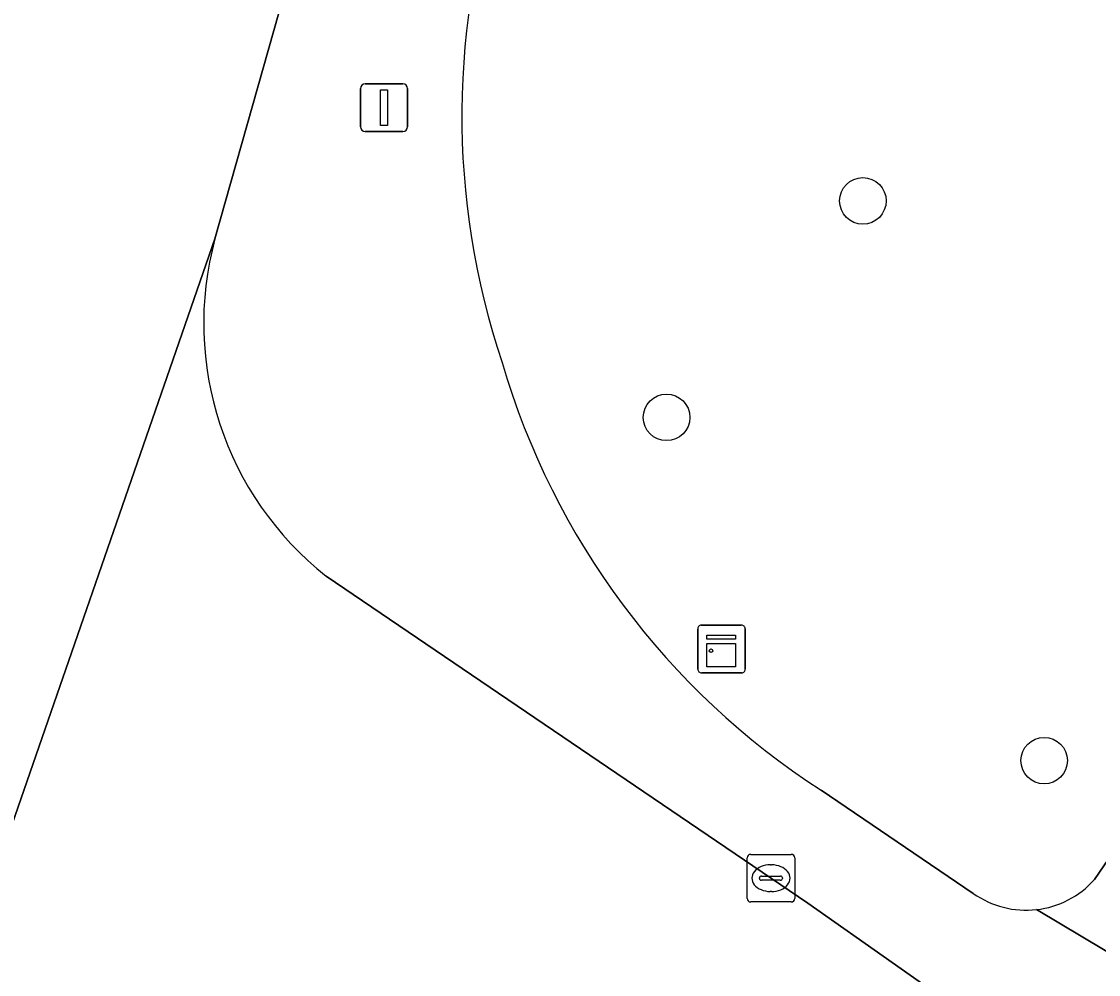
# Model space of a CAD drawing. Extents: x 160023 to 161302, y 384750 to 385707.
# Drawn here: x 160192.2 to 160214.83, y 385371.24 to 385391.26 of the extents above; entities that cross this region are included whole.
import ezdxf

# ---------------------------------------------------------------- set-up
doc = ezdxf.new("R2010")
doc.units = 0
for name, color, linetype in [('IMGEO_Boom', 7, 'Continuous'), ('IMGEO_Groenvoorziening', 7, 'Continuous'), ('IMGEO_Kast', 7, 'Continuous'), ('IMGEO_Kolk', 7, 'Continuous'), ('IMGEO_Lichtmast', 7, 'Continuous'), ('IMGEO_Rijbaan_lokaal_gesloten', 7, 'Continuous'), ('IMGEO_Voetpad_open', 7, 'Continuous')]:
    doc.layers.add(name, color=color, linetype=linetype)

msp = doc.modelspace()

# ---------------------------------------------------------------- linework, layer by layer
at = {"layer": 'IMGEO_Boom'}
for centre in [(160209.876, 385387.495), (160205.752, 385382.946), (160213.684, 385375.733)]:
    msp.add_circle(centre, 0.489, dxfattribs=at)
at = {"layer": 'IMGEO_Groenvoorziening'}
for points in [[(160214.741, 385373.234), (160226.065, 385389.819)], [(160208.997, 385375.11), (160212.195, 385372.944)]]:
    msp.add_lwpolyline(points, dxfattribs=at)
for centre, radius, start, end in [((160217.751, 385389.279), 16.3, 160.6429, 198.5342), ((160217.748, 385388.626), 16.102, 196.3339, 237.0789), ((160213.306, 385374.512), 1.922, 276.4755, 318.2984), ((160213.306, 385374.513), 1.923, 234.7115, 276.4863)]:
    msp.add_arc(centre, radius, start, end, dxfattribs=at)
at = {"layer": 'IMGEO_Kast'}
for p, q in [((160206.481, 385378.579), (160207.322, 385378.579)), ((160207.322, 385378.579), (160206.481, 385378.579)), ((160206.406, 385377.654), (160206.406, 385378.495)), ((160206.406, 385378.495), (160206.406, 385377.654)), ((160207.406, 385378.504), (160207.406, 385377.663)), ((160207.406, 385377.663), (160207.406, 385378.504)), ((160207.331, 385377.579), (160206.49, 385377.579)), ((160206.49, 385377.579), (160207.331, 385377.579))]:
    msp.add_line(p, q, dxfattribs=at)
for points in [[(160206.601, 385378.369), (160207.201, 385378.369), (160207.201, 385378.284), (160206.601, 385378.284), (160206.601, 385378.369)], [(160206.601, 385378.194), (160207.201, 385378.194), (160207.201, 385377.705), (160206.601, 385377.705), (160206.601, 385378.194)]]:
    msp.add_lwpolyline(points, dxfattribs=at)
msp.add_circle((160206.685, 385378.043), 0.0377, dxfattribs=at)
for centre, start, end in [((160206.484, 385378.501), 92.4484, 184.2845), ((160206.484, 385378.501), 92.4484, 184.2845), ((160207.328, 385378.501), 2.4484, 94.2845), ((160207.328, 385378.501), 2.4484, 94.2845), ((160206.484, 385377.657), 182.4484, 274.2845), ((160206.484, 385377.657), 182.4484, 274.2845), ((160207.328, 385377.657), 272.4484, 4.2845), ((160207.328, 385377.657), 272.4484, 4.2845)]:
    msp.add_arc(centre, 0.0779, start, end, dxfattribs=at)
at = {"layer": 'IMGEO_Kolk'}
for p, q in [((160207.444, 385372.837), (160207.444, 385373.689)), ((160207.519, 385373.763), (160208.371, 385373.763)), ((160208.445, 385373.689), (160208.445, 385372.837)), ((160207.932, 385373.543), (160207.957, 385373.543)), ((160207.703, 385373.257), (160207.703, 385373.269)), ((160208.141, 385373.22), (160207.743, 385373.22)), ((160207.746, 385373.306), (160208.144, 385373.306)), ((160208.187, 385373.269), (160208.187, 385373.257)), ((160207.955, 385372.983), (160207.93, 385372.983)), ((160208.371, 385372.763), (160207.519, 385372.763))]:
    msp.add_line(p, q, dxfattribs=at)
for points in [[(160207.444, 385372.837), (160207.444, 385373.689)], [(160207.519, 385373.763), (160208.371, 385373.763)], [(160208.445, 385373.689), (160208.445, 385372.837)], [(160208.371, 385372.763), (160207.519, 385372.763)]]:
    msp.add_lwpolyline(points, dxfattribs=at)
for centre, radius, start, end in [((160207.521, 385373.687), 0.0765, 91.552, 178.448), ((160207.521, 385373.687), 0.0765, 91.552, 178.448), ((160208.369, 385373.687), 0.0765, 1.552, 88.448), ((160208.369, 385373.687), 0.0765, 1.552, 88.448), ((160207.743, 385373.266), 0.0403, 85.8775, 175.7526), ((160207.74, 385373.256), 0.0366, 178.938, 274.7102), ((160208.144, 385373.263), 0.043, 264.8664, 352.4533), ((160208.148, 385373.268), 0.0386, 1.7309, 96.639), ((160207.521, 385372.839), 0.0765, 181.552, 268.448), ((160207.521, 385372.839), 0.0765, 181.552, 268.448), ((160208.369, 385372.839), 0.0765, 271.552, 358.448), ((160208.369, 385372.839), 0.0765, 271.552, 358.448)]:
    msp.add_arc(centre, radius, start, end, dxfattribs=at)
for centre, major_axis, ratio, start_param, end_param in [((160207.931, 385373.263), (-0.387, 0.002), 0.722429, 4.712389, 7.853982), ((160207.956, 385373.263), (-0.39, 0.002), 0.717154, 1.570796, 4.712389)]:
    msp.add_ellipse(centre, major_axis=major_axis, ratio=ratio, start_param=start_param, end_param=end_param, dxfattribs=at)
at = {"layer": 'IMGEO_Lichtmast'}
for p, q in [((160199.422, 385389.955), (160200.212, 385389.955)), ((160200.212, 385389.955), (160199.422, 385389.955)), ((160199.322, 385389.055), (160199.322, 385389.855)), ((160199.322, 385389.855), (160199.322, 385389.055)), ((160200.312, 385389.855), (160200.312, 385389.055)), ((160200.312, 385389.055), (160200.312, 385389.855)), ((160200.212, 385388.955), (160199.422, 385388.955)), ((160199.422, 385388.955), (160200.212, 385388.955))]:
    msp.add_line(p, q, dxfattribs=at)
msp.add_lwpolyline([(160199.742, 385389.83), (160199.892, 385389.83), (160199.892, 385389.08), (160199.742, 385389.08), (160199.742, 385389.83)], dxfattribs=at)
for centre, start, end in [((160199.422, 385389.855), 90, 180), ((160199.422, 385389.855), 90, 180), ((160200.212, 385389.855), 0, 90), ((160200.212, 385389.855), 360, 90), ((160199.422, 385389.055), 180, 270), ((160199.422, 385389.055), 180, 270), ((160200.212, 385389.055), 270, 0), ((160200.212, 385389.055), 270, 0)]:
    msp.add_arc(centre, 0.1, start, end, dxfattribs=at)
at = {"layer": 'IMGEO_Rijbaan_lokaal_gesloten'}
for points in [[(160196.265, 385386.698), (160198.291, 385393.88)], [(160183.661, 385374.016), (160180.917, 385367.823), (160188.235, 385364.58), (160189.568, 385367.579), (160189.867, 385368.251), (160196.265, 385386.698)], [(160196.265, 385386.698), (160189.867, 385368.251)], [(160212.266, 385370.246), (160208.723, 385372.739), (160198.6, 385379.612)]]:
    msp.add_lwpolyline(points, dxfattribs=at)
msp.add_arc((160202.801, 385384.924), 6.773, 164.8171, 231.6594, dxfattribs=at)
at = {"layer": 'IMGEO_Voetpad_open'}
for points in [[(160198.291, 385393.88), (160196.265, 385386.698)], [(160226.065, 385389.819), (160214.741, 385373.234)], [(160198.6, 385379.612), (160208.723, 385372.739), (160212.266, 385370.246), (160223.749, 385362.456), (160226.581, 385360.507), (160229.443, 385358.537), (160247.822, 385345.89), (160271.303, 385329.79), (160292.372, 385315.253), (160293.191, 385314.733), (160293.613, 385314.078), (160293.953, 385312.653)], [(160212.195, 385372.944), (160208.997, 385375.11)], [(160213.523, 385372.603), (160218.323, 385369.74)], [(160303.049, 385310.426), (160300.756, 385313.228), (160288.926, 385321.336), (160287.112, 385322.608), (160281.811, 385326.234), (160275.339, 385330.729), (160273.082, 385332.274), (160270.361, 385334.116), (160266.559, 385336.718), (160260.164, 385341.115), (160257.974, 385342.613), (160255.313, 385344.365), (160251.411, 385347.036), (160245.205, 385351.377), (160242.9, 385352.954), (160240.25, 385354.826), (160236.64, 385357.286), (160230.249, 385361.642), (160228.545, 385362.775), (160218.323, 385369.74), (160213.523, 385372.603)]]:
    msp.add_lwpolyline(points, dxfattribs=at)
for centre, radius, start, end in [((160217.751, 385389.279), 16.3, 160.6429, 198.5342), ((160202.801, 385384.924), 6.773, 164.8171, 231.6594), ((160217.748, 385388.626), 16.102, 196.3339, 237.0789), ((160213.306, 385374.512), 1.922, 276.4755, 318.2984), ((160213.306, 385374.513), 1.923, 234.7115, 276.4863)]:
    msp.add_arc(centre, radius, start, end, dxfattribs=at)

doc.saveas('drawing.dxf')
